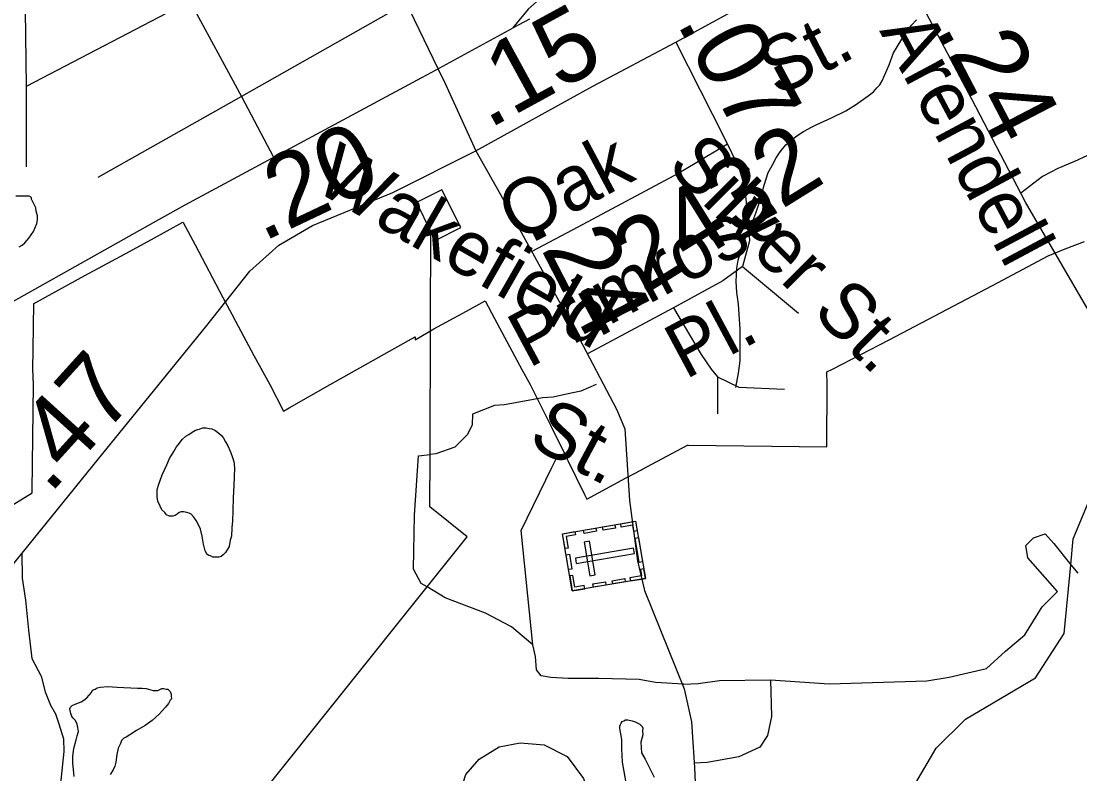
# Model space of a CAD drawing. Extents: x 2001466 to 31450019, y -30647475 to 847247.
# Drawn here: x 2201083 to 2204718, y 751164 to 753748 of the extents above; entities that cross this region are included whole.
import ezdxf

# ---------------------------------------------------------------- set-up
doc = ezdxf.new("R2010")
doc.units = 0
for name, color, linetype in [('Exist Boundary Political City Limit New', 7, 'Continuous'), ('Exist Cultural Cemetery CELL', 7, 'Continuous'), ('Exist Hydrographic Misc Water Feature', 7, 'Continuous'), ('Exist Railroad Mainline', 7, 'Continuous'), ('Exist Railroad Siding', 7, 'Continuous'), ('Exist Road Non-System Type 51', 7, 'Continuous'), ('Exist Road Non-System Type 51 Label', 7, 'Continuous'), ('Exist Road Primary NC Attributed', 7, 'Continuous'), ('Exist Road Primary NC Label', 7, 'Continuous'), ('Exist Road Primary NC Service Mileage Hundredths English Label', 7, 'Continuous'), ('Exist Road Secondary Mileage Hundredths English Label', 7, 'Continuous'), ('Exist Road Secondary Type 51 Attributed', 7, 'Continuous'), ('Exist Road Secondary Type 51 Label', 7, 'Continuous'), ('Exist Road Secondary Type 51 Number Label', 7, 'Continuous'), ('Exist Utilities Electrical Transmission Line', 7, 'Continuous'), ('Map Preparation Boundary City Limit Buffer Line', 7, 'Continuous')]:
    doc.layers.add(name, color=color, linetype=linetype)

msp = doc.modelspace()

# ---------------------------------------------------------------- linework, layer by layer
at = {"layer": 'Exist Boundary Political City Limit New'}
msp.add_lwpolyline([(2200847.5, 751960.1), (2201120.8, 752128.6), (2201120.8, 752137.2), (2201125.8, 752500), (2201123.5, 752553.2), (2201124.8, 752620.9), (2201127, 752779.1), (2201133, 752782.3), (2201301.8, 752874.5), (2201440.5, 752949.2), (2201530.2, 752998.8), (2201638, 753058.3), (2201638.8, 753056.9), (2201680.5, 752979.5), (2201775.5, 752799.3), (2201806.5, 752741.8), (2201818.8, 752718.5), (2201881.5, 752600.4), (2201937, 752500), (2201984.2, 752409.3), (2202003.5, 752420.2), (2202143.5, 752500), (2202412.8, 752651.4), (2202435.5, 752664.4), (2202435.5, 752663), (2202435.2, 752654.1), (2202500, 752691.4), (2202612.5, 752752.8), (2202676, 752787.8), (2202708.5, 752726.7), (2202801.8, 752552.1), (2202831, 752500), (2202858.2, 752445.8), (2202900.5, 752361.3), (2202951.2, 752259.4), (2202952.2, 752255.8), (2202960.2, 752239.6), (2203017.2, 752122.6), (2203024.8, 752107.3), (2203158, 752178.9), (2203162.5, 752181.4), (2203210.5, 752207), (2203214, 752208.9), (2203370.5, 752292.1), (2203373.5, 752292.1), (2203848.5, 752286.6), (2203848.5, 752289.2), (2203850, 752500), (2203849.5, 752543.6), (2203868, 752553.1), (2204063.5, 752654.2), (2204417.2, 752840.6), (2204609, 752941.8), (2204666.8, 752966.1), (2204733.8, 752991)], dxfattribs=at)
at = {"layer": 'Exist Cultural Cemetery CELL'}
for points in [[(2202975, 751792), (2202941.6, 751988.3), (2203192.6, 752031), (2203226, 751834.7)], [(2203198.2, 751998.3), (2203186.9, 751996.4), (2203183.2, 752018.1), (2203143.4, 752011.3), (2203141.5, 752022.3), (2203192.6, 752031)], [(2202984.4, 751995.6), (2202986.3, 751984.4), (2202954.5, 751979), (2202961.3, 751939), (2202950.4, 751937.2), (2202941.7, 751988.3)], [(2203058.3, 751996.6), (2203015.6, 751989.4), (2203013.7, 752000.6), (2203056.4, 752007.9)], [(2203123.3, 752007.7), (2203080.6, 752000.4), (2203078.7, 752011.6), (2203121.4, 752018.9)], [(2203035.3, 751843.7), (2203053.7, 751846.8), (2203033.9, 751962.9), (2203015.5, 751959.7)], [(2203205.1, 751889.4), (2203190.9, 751973.1), (2203202.1, 751975), (2203216.3, 751891.4)], [(2202962.6, 751865), (2202953.9, 751916.1), (2202965.2, 751918), (2202973.9, 751866.9)], [(2202985.6, 751904.4), (2202988.8, 751886), (2203188.7, 751920), (2203185.5, 751938.4)], [(2203017.7, 751799.3), (2203015.8, 751810.5), (2202984.1, 751805.1), (2202977.3, 751845), (2202966.3, 751843.2), (2202975, 751792)], [(2203220.5, 751867.3), (2203209.1, 751865.4), (2203212.8, 751843.7), (2203173, 751836.9), (2203174.8, 751826), (2203226, 751834.7)], [(2203090.8, 751811.7), (2203048.1, 751804.4), (2203046.2, 751815.7), (2203088.9, 751822.9)], [(2203157.1, 751823), (2203114.4, 751815.7), (2203112.5, 751826.9), (2203155.2, 751834.2)]]:
    msp.add_lwpolyline(points, close=True, dxfattribs=at)
at = {"layer": 'Exist Hydrographic Misc Water Feature'}
for points in [[(2203536.2, 752489.9), (2203545.9, 752540), (2203551.6, 752582.2), (2203551.8, 752626.3), (2203551, 752690.2), (2203546.1, 752776.1), (2203539.9, 752815.9), (2203537.9, 752854), (2203539.5, 752900), (2203545.1, 752927.9), (2203557.1, 752969.9), (2203575, 753020.4), (2203598.6, 753070.3), (2203606.4, 753092.3), (2203616.2, 753122.5), (2203633.6, 753184.3), (2203647.4, 753228.5), (2203661.1, 753252.8), (2203674.8, 753278.7), (2203688.8, 753298.9), (2203708.7, 753323.1), (2203724.5, 753336.9), (2203742.1, 753351.3), (2203768.6, 753369.2), (2203796, 753383.7), (2203814.3, 753393.5), (2203865.5, 753416.2), (2203913.7, 753440.1), (2203947.4, 753460.7), (2203991, 753490.9), (2204009.1, 753504.8), (2204021, 753519.3), (2204031, 753529.1), (2204038.8, 753543.3), (2204062.8, 753597.4), (2204078.2, 753639.3), (2204090.1, 753659.3), (2204105.9, 753685.7), (2204121.9, 753709.7), (2204139.5, 753733.8), (2204157.3, 753751.8)], [(2204686.3, 751881.9), (2204694.8, 751970.2), (2204907.8, 752480.8), (2205029.8, 752881.8), (2205044.7, 753219.4)], [(2201075.8, 752973.1), (2201086.3, 752978.9), (2201096.1, 752987.1), (2201109.9, 753003.3), (2201125.8, 753025.2), (2201137.3, 753053.5), (2201139.2, 753065.4), (2201139.4, 753079.2), (2201134.9, 753095.2), (2201133, 753107.3), (2201125, 753123.1), (2201118.9, 753137), (2201118.7, 753141.1), (2201114.8, 753145), (2201110.9, 753147.2), (2201098.8, 753147), (2201064.9, 753146.8)], [(2201810.1, 752066.3), (2201808.3, 752032.2), (2201806.4, 752008.5), (2201804.8, 751980.4), (2201800.7, 751966.4), (2201796.6, 751944.3), (2201785.1, 751924.1), (2201777.1, 751916), (2201769.3, 751910.3), (2201761.3, 751907.8), (2201751.1, 751908.2), (2201740.8, 751908), (2201733, 751912.1), (2201726.9, 751913.8), (2201721.1, 751917.5), (2201715.2, 751929.8), (2201708.6, 751951.9), (2201704.3, 751979.7), (2201698.6, 752003.7), (2201690.6, 752021.5), (2201684.4, 752033.4), (2201676.2, 752045.2), (2201666.4, 752055.2), (2201659.8, 752059.4), (2201652, 752061), (2201640.1, 752063.2), (2201631.9, 752063.3), (2201626, 752060.9), (2201618.4, 752055.2), (2201612, 752050.8), (2201604, 752048.8), (2201598.1, 752048.9), (2201592.1, 752049), (2201582.3, 752052.9), (2201576.3, 752060.7), (2201566.1, 752070.8), (2201559.9, 752082.6), (2201551.9, 752100.5), (2201550.1, 752114.6), (2201549.9, 752126.4), (2201549.7, 752140.6), (2201555.6, 752158.4), (2201567.3, 752190.7), (2201583.3, 752224.8), (2201592.8, 752246.8), (2201606.7, 752270.7), (2201616.5, 752287.1), (2201626.6, 752298.9), (2201636.2, 752311.3), (2201648.5, 752323.2), (2201658.4, 752329), (2201670.1, 752337.4), (2201681.9, 752343.3), (2201694.3, 752347.5), (2201706.3, 752351.4), (2201718.2, 752351.6), (2201728.1, 752349.7), (2201737.9, 752347.8), (2201748.4, 752343.8), (2201762.1, 752334), (2201770.5, 752325.9), (2201778.1, 752316.2), (2201784.3, 752303.9), (2201792.5, 752290.1), (2201800.7, 752272.2), (2201806.4, 752256.3), (2201813, 752236.3), (2201815.2, 752214.4), (2201813.4, 752152.3), (2201811.3, 752112.4), (2201810.1, 752066.3)], [(2204077.8, 750808.5), (2204134.8, 751099.4), (2204224.8, 751251.7), (2204324.9, 751351.3), (2204564.8, 751494), (2204663.8, 751646.1), (2204686.3, 751881.9)], [(2201264.5, 751154.9), (2201262.4, 751178.8), (2201260.4, 751199), (2201260.2, 751210.8), (2201260, 751225), (2201263.8, 751250.8), (2201271.8, 751280.8), (2201275.5, 751294.8), (2201279.4, 751308.8), (2201277.6, 751322.9), (2201275.3, 751335), (2201269.2, 751346.9), (2201261.2, 751354.6), (2201257.1, 751360.9), (2201253.2, 751370.8), (2201251.1, 751380.9), (2201250.7, 751386.6), (2201252.6, 751392.8), (2201258.7, 751398.8), (2201268.8, 751403), (2201288.9, 751410.9), (2201298.3, 751417.2), (2201308.5, 751424.9), (2201324.3, 751443.2), (2201328.2, 751451.2), (2201336.6, 751455.2), (2201344.4, 751459.3), (2201354.1, 751461.4), (2201380.5, 751463.5), (2201412.5, 751462), (2201482.4, 751458.3)], [(2201482.4, 751458.3), (2201498.6, 751458.3), (2201512.4, 751456.6), (2201536.4, 751450.6), (2201544.4, 751450.6), (2201552.6, 751450.6), (2201566.3, 751457), (2201572.2, 751456.9), (2201580.4, 751454.8), (2201586.4, 751455.2), (2201590.5, 751450.9), (2201594.4, 751447), (2201596.4, 751441.1), (2201598.3, 751435.1), (2201598.1, 751431.1), (2201598.7, 751421.3), (2201594.6, 751417.1), (2201588.6, 751405), (2201578.6, 751393.1), (2201556.7, 751368.8), (2201533.1, 751346.8), (2201509.1, 751330.5), (2201479.4, 751312.3), (2201459.1, 751300.4), (2201443.9, 751290.1), (2201435.9, 751286), (2201427.7, 751277.9), (2201423.6, 751268), (2201415.8, 751251.8), (2201412.1, 751230), (2201408.2, 751203.8), (2201404.1, 751189.8), (2201398.4, 751177.7), (2201388.5, 751161.8)], [(2203162, 751120.2), (2203153.6, 751171.8), (2203147.3, 751204), (2203145, 751249.8), (2203144.8, 751281.8), (2203138.8, 751319.7), (2203138.4, 751327.8), (2203140.3, 751333.6), (2203142.7, 751337.7), (2203146.6, 751344), (2203152.6, 751346), (2203158.3, 751349.9), (2203162, 751349.8), (2203166.3, 751349.9), (2203180.3, 751346.3), (2203188.3, 751344.2), (2203200.6, 751338.3), (2203206.7, 751334.2), (2203214.7, 751326.1), (2203216.8, 751320.5), (2203216.6, 751312.4), (2203216.8, 751298.1), (2203210.8, 751272.3), (2203211.2, 751254.3), (2203212.9, 751236.2), (2203225.4, 751214.5), (2203241.8, 751182.4)], [(2203241.8, 751182.4), (2203255.9, 751152.7)]]:
    msp.add_lwpolyline(points, dxfattribs=at)
at = {"layer": 'Exist Railroad Mainline'}
for p in [(2202828.7, 753755), (2202492.8, 753573.2)]:
    msp.add_line(p, (2202770.1, 753724.2), dxfattribs=at)
msp.add_lwpolyline([(2198957.9, 750510.8), (2198980.1, 750666.5), (2199017, 750905.7), (2199045.7, 751041.1), (2199084.4, 751172.3), (2199125.1, 751303.4), (2199173.6, 751426.4), (2199217.4, 751511.5), (2199273.4, 751612.3), (2199331.3, 751703.1), (2199388.7, 751773.9), (2199454.1, 751842.6), (2199517.2, 751897.3), (2199566.1, 751940.3), (2199629, 751983), (2199734.1, 752040.8), (2199760.4, 752055.6), (2199847.4, 752104.5), (2200003.3, 752195.3), (2201147.9, 752837.8), (2201555.4, 753066.6), (2201645.9, 753117.4), (2202458.7, 753554.6), (2202492.8, 753573.2)], dxfattribs=at)
at = {"layer": 'Exist Railroad Siding'}
msp.add_lwpolyline([(2203836.2, 754353.5), (2203175.7, 754001.8), (2202937.1, 753872.7), (2202894.6, 753847.6), (2202862.1, 753824.3), (2202823.4, 753789.1), (2202770.1, 753724.2)], dxfattribs=at)
at = {"layer": 'Exist Road Non-System Type 51'}
for p, q in [((2201662, 753816.8), (2201100.7, 753523.1)), ((2202403.3, 753808.7), (2201840, 753489)), ((2201100.7, 753523.1), (2201100.7, 753248.3)), ((2203559.5, 752905.6), (2203752.1, 752745.7)), ((2203474.1, 752526.7), (2203474.1, 752399.6)), ((2202905.1, 752215.8), (2202921.5, 752249.6)), ((2204686.3, 751881.9), (2204710.1, 751852.4))]:
    msp.add_line(p, q, dxfattribs=at)
for points in [[(2201451.5, 754187.5), (2201194.9, 754036.5), (2201160.5, 754017.2), (2201112.7, 753970.4), (2201094.6, 753918.3), (2201096.6, 753785.9), (2201100.7, 753523.1)], [(2201662, 753816.8), (2201840, 753489)], [(2201840, 753489), (2201346.8, 753210.9)], [(2201840, 753489), (2201949.3, 753280.6)], [(2205085.2, 753492.5), (2205025.8, 753506), (2204990.7, 753500.6), (2204958.4, 753489.8), (2204940.7, 753481.7), (2204910.3, 753469), (2204875.7, 753432.7), (2204836.1, 753380), (2204796.6, 753332.2), (2204757, 753292.6), (2204699.4, 753266.2), (2204641.7, 753241.5), (2204589, 753215.1), (2204515, 753156.9)], [(2203497.7, 753346.3), (2203546.3, 753245.1), (2203566, 753179.4), (2203579.2, 753063.3), (2203583.5, 752993.2), (2203559.5, 752905.6)], [(2203507.6, 753325.6), (2203396.8, 753258.8), (2203340.8, 753225.8), (2202994.7, 753041.2), (2202836.3, 752957.4)], [(2203559.5, 752905.6), (2203492.3, 752856.5), (2203323.1, 752763.2)], [(2203323.1, 752763.2), (2203027.4, 752605.3)], [(2203323.1, 752763.2), (2203417.2, 752603.3), (2203452.2, 752552.9), (2203474.1, 752526.7)], [(2203057.3, 752500.4), (2203004.6, 752477.3), (2202955.2, 752467.4), (2202909, 752457.5), (2202872.8, 752454.2), (2202767.1, 752435.7)], [(2203474.1, 752526.7), (2203546.3, 752491.6), (2203703.9, 752485)], [(2202767.1, 752435.7), (2202740.9, 752431.1), (2202708, 752427.9), (2202632.2, 752398.2), (2202631.5, 752361.7), (2202615, 752328.7), (2202572.2, 752285.8), (2202506.3, 752262.7), (2202487, 752260.6)], [(2202476.6, 751805.7), (2202456.8, 751817.6), (2202430.5, 751867.1), (2202433.8, 752051.7), (2202447, 752256.2), (2202487, 752260.6)], [(2202839.1, 751606.6), (2202799.6, 751999), (2202905.1, 752215.8)], [(2203655.5, 751486.4), (2203856.5, 751473.2), (2204192.7, 751483.1), (2204268.5, 751496.3), (2204397, 751526), (2204462.9, 751585.4), (2204528.8, 751641.4), (2204588.1, 751737), (2204640.9, 751789.8), (2204538.7, 751905.2), (2204532.1, 751948.1), (2204558.5, 751974.5), (2204598, 751987.6), (2204627.7, 751954.7), (2204686.3, 751881.9)], [(2201085.3, 751921.1), (2201087.1, 751835.9), (2201098.5, 751759.7), (2201108, 751656.9), (2201119.4, 751559.8), (2201151.8, 751498.9), (2201165.1, 751445.6), (2201184.1, 751399.9), (2201201.2, 751369.5), (2201212.7, 751335.4)], [(2202839.1, 751606.6), (2202766.6, 751669.2), (2202677.6, 751715.4), (2202539.2, 751768.1), (2202476.6, 751805.7)], [(2203356.5, 751471.9), (2203261, 751478), (2203205, 751487.8), (2203066.5, 751491.1), (2202961.1, 751491.1), (2202901.8, 751494.4), (2202868.8, 751501), (2202852.3, 751520.8), (2202849, 751567), (2202839.1, 751606.6)], [(2203356.5, 751471.9), (2203407.6, 751474.2), (2203480.3, 751484.4), (2203655.5, 751486.4)], [(2203655.5, 751486.4), (2203658.8, 751361.1), (2203645.6, 751295.2), (2203619.2, 751255.6), (2203546.7, 751222.6), (2203438, 751202.8), (2203393.9, 751201.2)], [(2201212.7, 751335.4), (2201228.3, 751284.3), (2201229.4, 751240.3), (2201219.4, 751142.5), (2201218.8, 751114.5), (2201234.1, 751082.2), (2201253.7, 751061.8), (2201261.4, 751058.7)], [(2202674.8, 750849.3), (2202615.6, 750925), (2202582.8, 750990.7), (2202579.5, 751069.6), (2202609.1, 751161.6), (2202655.1, 751214.2), (2202724, 751256.9), (2202796.3, 751270.1), (2202878.4, 751263.5), (2202957.3, 751224.1), (2203013.1, 751148.5), (2203036.1, 751072.9), (2203032.8, 750987.4), (2203019.7, 750911.8)]]:
    msp.add_lwpolyline(points, dxfattribs=at)
at = {"layer": 'Exist Road Primary NC Attributed'}
msp.add_lwpolyline([(2205020.8, 752254.8), (2204899.9, 752469.4), (2204745.6, 752757.4), (2204530.5, 753127), (2204346.9, 753479.9), (2204181, 753794.1), (2204042.4, 754053.7)], dxfattribs=at)
at = {"layer": 'Exist Road Secondary Type 51 Attributed'}
for points in [[(2201883.7, 754954.3), (2202085.9, 754582.5), (2202159.2, 754419.2), (2202263.8, 754151.1), (2202384.1, 753853.7), (2202514.1, 753584.8)], [(2203330.1, 753675.7), (2203685.8, 753870.5), (2204042.4, 754053.7)], [(2202643.6, 753303), (2203045.4, 753524.9), (2203330.1, 753675.7)], [(2203330.1, 753675.7), (2203497.7, 753346.3)], [(2202514.1, 753584.8), (2202539, 753533.3), (2202643.6, 753303)], [(2200072.1, 751142.7), (2200547.2, 751444.3), (2200838.1, 751634.9), (2200944.8, 751748), (2201328.9, 752221.3), (2201720.2, 752703), (2201867.7, 752889.3), (2201968.2, 752979.4), (2202083.3, 753046.4), (2202359.5, 753159.5), (2202643.6, 753303)], [(2202643.6, 753303), (2202728.9, 753153.2), (2202988.9, 752678.9), (2203126.5, 752416), (2203155.8, 752348), (2203171, 752102.9), (2203199.3, 751895.6), (2203223.3, 751793), (2203359.4, 751455.8), (2203384.5, 751342.7), (2203394.9, 751185.7), (2203421.1, 750603.5), (2203421.1, 750157.4), (2203426.3, 749885.1), (2203434.7, 749790.9), (2203459.3, 749680.9), (2203461.4, 749595.1), (2203438.9, 749371)]]:
    msp.add_lwpolyline(points, dxfattribs=at)
at = {"layer": 'Exist Utilities Electrical Transmission Line'}
for p, q in [((2202488.7, 752713.9), (2202489.8, 753024.1)), ((2202487, 752260.6), (2202488.7, 752713.9)), ((2201850.9, 751023.6), (2202476.6, 751805.7))]:
    msp.add_line(p, q, dxfattribs=at)
for points in [[(2202489.8, 753024.1), (2202507.2, 752995.7), (2202592.1, 753040), (2202526.8, 753169.3), (2202439.9, 753125.1), (2202489.8, 753024.1)], [(2202476.6, 751805.7), (2202614.2, 751977.7), (2202486.4, 752080.3), (2202487, 752260.6)]]:
    msp.add_lwpolyline(points, dxfattribs=at)
at = {"layer": 'Map Preparation Boundary City Limit Buffer Line'}
msp.add_lwpolyline([(2200847.5, 751960.1), (2201120.8, 752128.6), (2201120.8, 752137.2), (2201125.8, 752500), (2201123.5, 752553.2), (2201124.8, 752620.9), (2201127, 752779.1), (2201133, 752782.3), (2201301.8, 752874.5), (2201440.5, 752949.2), (2201530.2, 752998.8), (2201638, 753058.3), (2201638.8, 753056.9), (2201680.5, 752979.5), (2201775.5, 752799.3), (2201806.5, 752741.8), (2201818.8, 752718.5), (2201881.5, 752600.4), (2201937, 752500), (2201984.2, 752409.3), (2202003.5, 752420.2), (2202143.5, 752500), (2202412.8, 752651.4), (2202435.5, 752664.4), (2202435.5, 752663), (2202435.2, 752654.1), (2202500, 752691.4), (2202612.5, 752752.8), (2202676, 752787.8), (2202708.5, 752726.7), (2202801.8, 752552.1), (2202831, 752500), (2202858.2, 752445.8), (2202900.5, 752361.3), (2202951.2, 752259.4), (2202952.2, 752255.8), (2202960.2, 752239.6), (2203017.2, 752122.6), (2203024.8, 752107.3), (2203158, 752178.9), (2203162.5, 752181.4), (2203210.5, 752207), (2203214, 752208.9), (2203370.5, 752292.1), (2203373.5, 752292.1), (2203848.5, 752286.6), (2203848.5, 752289.2), (2203850, 752500), (2203849.5, 752543.6), (2203868, 752553.1), (2204063.5, 752654.2), (2204417.2, 752840.6), (2204609, 752941.8), (2204666.8, 752966.1), (2204733.8, 752991)], dxfattribs=at)

# ---------------------------------------------------------------- texts
at = {"layer": 'Exist Road Non-System Type 51 Label'}
for s, rotation, p in [('St.', 27.4019, (2203678.8, 753486.1)), ('Oak', 28.0856, (2202788, 752986.6)), ('Silver St.', 314.9844, (2203295.8, 753245.9)), ('Primrose', 28.1918, (2202825.4, 752554.8)), ('Pl.', 28.1918, (2203363.2, 752515.9))]:
    msp.add_text(s, height=190, rotation=rotation, dxfattribs=at).set_placement(p)
at = {"layer": 'Exist Road Primary NC Label'}
msp.add_text('Arendell', height=190, rotation=298.119, dxfattribs=at).set_placement((2204028.3, 753714.9))
at = {"layer": 'Exist Road Primary NC Service Mileage Hundredths English Label'}
msp.add_text('.24', height=250, rotation=297.4927, dxfattribs=at).set_placement((2204221.1, 753721.7))
at = {"layer": 'Exist Road Secondary Mileage Hundredths English Label'}
for s, rotation, p in [('.15', 28.6431, (2202687, 753376)), ('.07', 298.1754, (2203331.2, 753743.5)), ('.20', 25.3896, (2201912.1, 752988.5)), ('.24', 297.3237, (2202823.8, 753048.8)), ('.47', 47.8499, (2201180.6, 752120.7))]:
    msp.add_text(s, height=250, rotation=rotation, dxfattribs=at).set_placement(p)
at = {"layer": 'Exist Road Secondary Type 51 Label'}
for s, rotation, p in [('Wakefield', 330.2057, (2202081.2, 753172.3)), ('St.', 331.9731, (2202817.3, 752296.1))]:
    msp.add_text(s, height=190, rotation=rotation, dxfattribs=at).set_placement(p)
at = {"layer": 'Exist Road Secondary Type 51 Number Label'}
msp.add_text('2432', height=250, rotation=31.918, dxfattribs=at).set_placement((2203220.1, 752805.8))

doc.saveas('drawing.dxf')
